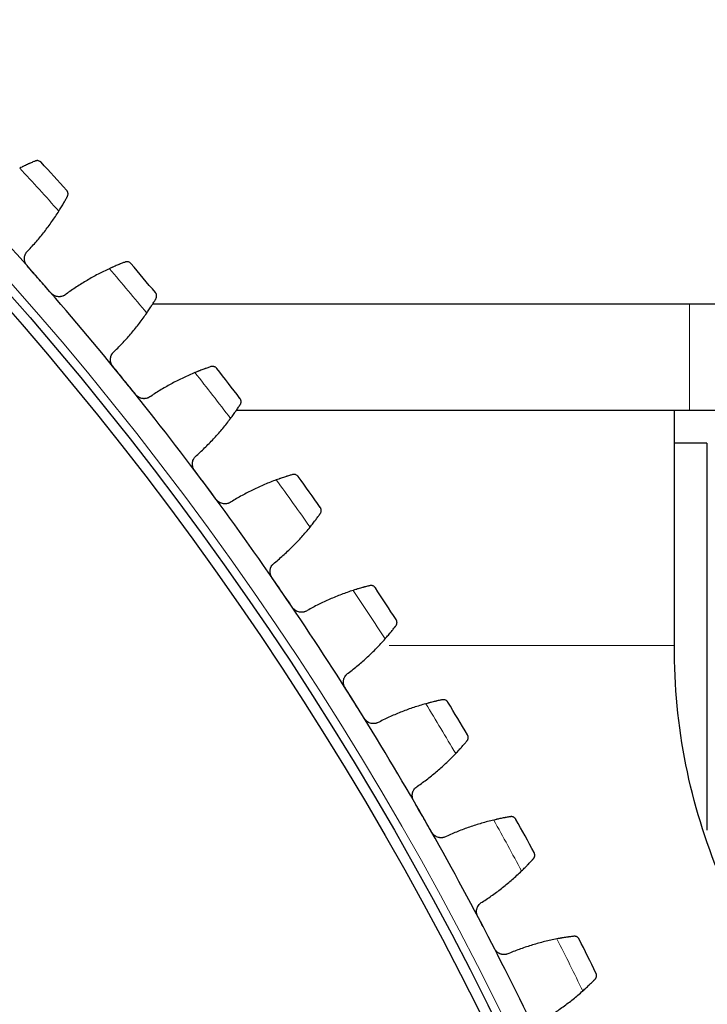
# Model space of a CAD drawing. Header units: inches. Extents: x 0 to 20790, y -12 to 14700.
# Tile 258 of 441: x 10501 to 10631, y 4892 to 5077. Entities that reach past the tile are written whole.
import ezdxf

# ---------------------------------------------------------------- set-up
doc = ezdxf.new("R2010")
doc.units = ezdxf.units.IN
doc.layers.add('1', color=7, linetype='Continuous', true_color=0xffffff)
doc.layers.add('254', color=7, linetype='Continuous', true_color=0xffffff)
doc.styles.add('latin_extended', font='simplex.shx')
doc.dimstyles.get("Standard").update_dxf_attribs({"dimtxt": 0.18, "dimasz": 0.18, "dimexe": 0.18, "dimexo": 0.0625, "dimgap": 0.09, "dimtad": 0, "dimtih": 1, "dimtoh": 1, "dimdec": 4, "dimzin": 0, "dimdsep": 46, "dimtxsty": 'Standard', "dimcen": 0.09, "dimadec": 0, "dimazin": 0, "dimtfac": 1, "dimtdec": 4, "dimtofl": 0, "dimtmove": 0, "dimatfit": 3, "dimfxl": 1, "dimtolj": 1, "dimtzin": 0, "dimarcsym": 0})

# ---------------------------------------------------------------- blocks, each defined once
blk = doc.blocks.new('_U11')
at = {"layer": '254', "color": 3, "linetype": 'Continuous', "lineweight": 13, "transparency": 16777216}
for p, q in [((10901.1, 7050.3), (12182.34, 7050.3)), ((12147.34, 6927.8), (12147.34, 4741.3)), ((10073.31, 4618.8), (12182.34, 4618.8))]:
    blk.add_line(p, q, dxfattribs=at)
at = {"layer": '254', "color": 3, "transparency": 16777216}
for points in [[(12167.76, 6927.8), (12126.92, 6927.8), (12147.34, 7050.3)], [(12126.92, 4741.3), (12167.76, 4741.3), (12147.34, 4618.8)]]:
    blk.add_solid(points, dxfattribs=at)
at = {"layer": 'Defpoints', "color": 0, "transparency": 16777216}
for p in [(10866.1, 7050.3), (10038.31, 4618.8), (12147.34, 4618.8)]:
    blk.add_point(p, dxfattribs=at)
at = {"layer": '254', "color": 2, "lineweight": 13, "transparency": 16777216, "insert": (11963.59, 5507.86), "char_height": 122.5, "attachment_point": 1, "rotation": 90, "style": 'latin_extended'}
blk.add_mtext('\\A1;2432', dxfattribs=at)

msp = doc.modelspace()

# ---------------------------------------------------------------- linework, layer by layer
at = {"layer": '1', "color": 2, "linetype": 'Continuous', "lineweight": 25}
for p, q in [((10627.31, 5023.796), (10526.365, 5023.796)), ((10637.31, 5023.796), (10627.31, 5023.796)), ((10627.31, 5003.796), (10542.078, 5003.796)), ((10637.31, 5003.796), (10542.079, 5003.796)), ((10624.46, 4959.627), (10624.46, 5003.796)), ((10630.56, 4997.646), (10624.46, 4997.646)), ((10630.56, 4997.646), (10630.56, 4924.94))]:
    msp.add_line(p, q, dxfattribs=at)
at = {"layer": '1', "color": 110, "linetype": 'Continuous', "lineweight": 13}
for p, q in [((10627.31, 5023.796), (10627.31, 5003.796)), ((10570.825, 4959.627), (10624.46, 4959.627))]:
    msp.add_line(p, q, dxfattribs=at)
msp.add_circle((10038.31, 4618.796), 616.6, dxfattribs=at)
at = {"layer": '1', "color": 2, "linetype": 'Continuous', "lineweight": 25}
for radius in [615, 613]:
    msp.add_circle((10038.31, 4618.796), radius, dxfattribs=at)
at = {"layer": '1', "color": 110, "linetype": 'Continuous', "lineweight": 13}
for start, end in [(41.926022, 42.914743), (39.633028, 40.621749), (37.340034, 38.328756), (35.047041, 36.035762), (32.754047, 33.742768), (30.461053, 31.449775), (28.16806, 29.156781), (25.875066, 26.863787)]:
    msp.add_arc((10038.31, 4618.796), 632.294, start, end, dxfattribs=at)
at = {"layer": '1', "color": 2, "linetype": 'Continuous', "lineweight": 25}
for radius, start, end in [(636, 42.099457, 42.741307), (621, 41.273885, 43.566879), (636, 39.806463, 40.448314), (621, 38.980892, 41.273885), (636, 37.51347, 38.15532), (621, 36.687898, 38.980892), (636, 35.220476, 35.862327), (621, 34.394904, 36.687898), (636, 32.927482, 33.569333), (621, 32.101911, 34.394904), (621, 29.808917, 32.101911), (636, 30.634489, 31.276339), (621, 27.515924, 29.808917), (636, 28.341495, 28.983346), (621, 25.22293, 27.515924), (636, 26.048501, 26.690352)]:
    msp.add_arc((10038.31, 4618.796), radius, start, end, dxfattribs=at)
for points, knots in [([(10504.278, 5050.684), (10504.197, 5050.649), (10504.109, 5050.612), (10503.922, 5050.531), (10503.723, 5050.444), (10503.503, 5050.346), (10503.359, 5050.281), (10503.329, 5050.268), (10503.27, 5050.241), (10503.24, 5050.227), (10503.15, 5050.186), (10503.088, 5050.158), (10502.902, 5050.072), (10502.774, 5050.012), (10502.512, 5049.889), (10502.378, 5049.824), (10502.171, 5049.725), (10502.102, 5049.691), (10501.996, 5049.639), (10501.961, 5049.622), (10501.89, 5049.586), (10501.854, 5049.569), (10501.674, 5049.48), (10501.529, 5049.406), (10501.382, 5049.331)], [0, 0, 0, 0, 0.125, 0.125, 0.25, 0.375, 0.375, 0.40625, 0.40625, 0.4375, 0.4375, 0.5, 0.5, 0.625, 0.625, 0.75, 0.75, 0.8125, 0.8125, 0.84375, 0.84375, 0.875, 0.875, 1, 1, 1, 1]), ([(10505.405, 5050.443), (10505.404, 5050.444), (10505.403, 5050.445), (10505.401, 5050.447), (10505.4, 5050.448), (10505.396, 5050.452), (10505.39, 5050.458), (10505.376, 5050.473), (10505.346, 5050.502), (10505.319, 5050.525), (10505.264, 5050.57), (10505.225, 5050.597), (10505.103, 5050.671), (10505.014, 5050.709), (10504.869, 5050.745), (10504.82, 5050.754), (10504.743, 5050.762), (10504.717, 5050.763), (10504.664, 5050.765), (10504.637, 5050.764), (10504.556, 5050.759), (10504.501, 5050.751), (10504.39, 5050.726), (10504.334, 5050.708), (10504.278, 5050.684)], [0, 0, 0, 0, 0.0039063, 0.0039063, 0.0078125, 0.0078125, 0.015625, 0.03125, 0.0625, 0.125, 0.125, 0.25, 0.25, 0.5, 0.5, 0.625, 0.625, 0.6875, 0.6875, 0.75, 0.75, 0.875, 0.875, 1, 1, 1, 1]), ([(10508.742, 5041.277), (10508.83, 5041.417), (10508.915, 5041.554), (10509.082, 5041.825), (10509.243, 5042.091), (10509.395, 5042.347), (10509.506, 5042.536), (10509.543, 5042.598), (10509.596, 5042.691), (10509.614, 5042.721), (10509.649, 5042.782), (10509.666, 5042.812), (10509.752, 5042.961), (10509.882, 5043.189), (10510, 5043.399), (10510.111, 5043.6), (10510.163, 5043.696), (10510.225, 5043.809), (10510.237, 5043.831), (10510.261, 5043.875), (10510.296, 5043.94), (10510.329, 5044.001), (10510.35, 5044.04)], [0, 0, 0, 0, 0.125, 0.125, 0.25, 0.375, 0.375, 0.4375, 0.4375, 0.46875, 0.46875, 0.5, 0.5, 0.625, 0.75, 0.75, 0.875, 0.875, 0.90625, 0.90625, 0.9375, 1, 1, 1, 1]), ([(10510.35, 5044.04), (10510.378, 5044.094), (10510.401, 5044.147), (10510.436, 5044.255), (10510.449, 5044.308), (10510.465, 5044.414), (10510.469, 5044.466), (10510.468, 5044.569), (10510.464, 5044.62), (10510.448, 5044.719), (10510.437, 5044.767), (10510.408, 5044.86), (10510.39, 5044.905), (10510.348, 5044.991), (10510.325, 5045.032), (10510.285, 5045.091), (10510.264, 5045.12), (10510.238, 5045.152), (10510.224, 5045.168), (10510.218, 5045.175), (10510.215, 5045.179), (10510.213, 5045.181), (10510.211, 5045.183)], [0, 0, 0, 0, 0.125, 0.125, 0.25, 0.25, 0.375, 0.375, 0.5, 0.5, 0.625, 0.625, 0.75, 0.75, 0.875, 0.875, 0.9375, 0.96875, 0.984375, 0.9921875, 0.9921875, 1, 1, 1, 1]), ([(10502.765, 5031.028), (10502.721, 5031.078), (10502.638, 5031.182), (10502.531, 5031.348), (10502.471, 5031.466), (10502.43, 5031.556), (10502.418, 5031.587), (10502.393, 5031.649), (10502.382, 5031.68), (10502.33, 5031.836), (10502.301, 5031.963), (10502.28, 5032.126), (10502.276, 5032.158), (10502.273, 5032.208), (10502.271, 5032.224), (10502.27, 5032.257), (10502.266, 5032.339), (10502.269, 5032.485), (10502.285, 5032.614), (10502.306, 5032.741), (10502.32, 5032.805), (10502.371, 5032.993), (10502.416, 5033.114), (10502.501, 5033.286), (10502.532, 5033.342), (10502.582, 5033.424), (10502.6, 5033.451), (10502.636, 5033.504), (10502.655, 5033.531), (10502.752, 5033.659), (10502.839, 5033.753), (10502.935, 5033.839)], [0, 0, 0, 0, 0.0625, 0.125, 0.1875, 0.1875, 0.21875, 0.21875, 0.25, 0.25, 0.375, 0.375, 0.40625, 0.40625, 0.421875, 0.421875, 0.4375, 0.5, 0.5625, 0.5625, 0.625, 0.625, 0.75, 0.75, 0.8125, 0.8125, 0.84375, 0.84375, 0.875, 0.875, 1, 1, 1, 1]), ([(10521.185, 5031.695), (10521.102, 5031.664), (10521.013, 5031.63), (10520.822, 5031.556), (10520.621, 5031.478), (10520.397, 5031.388), (10520.25, 5031.329), (10520.22, 5031.317), (10520.16, 5031.293), (10520.129, 5031.28), (10520.037, 5031.242), (10519.975, 5031.217), (10519.785, 5031.138), (10519.655, 5031.084), (10519.388, 5030.971), (10519.251, 5030.912), (10519.041, 5030.821), (10518.97, 5030.79), (10518.863, 5030.742), (10518.827, 5030.726), (10518.754, 5030.694), (10518.718, 5030.678), (10518.535, 5030.596), (10518.387, 5030.528), (10518.236, 5030.459)], [0, 0, 0, 0, 0.125, 0.125, 0.25, 0.375, 0.375, 0.40625, 0.40625, 0.4375, 0.4375, 0.5, 0.5, 0.625, 0.625, 0.75, 0.75, 0.8125, 0.8125, 0.84375, 0.84375, 0.875, 0.875, 1, 1, 1, 1]), ([(10522.301, 5031.409), (10522.3, 5031.41), (10522.299, 5031.411), (10522.297, 5031.413), (10522.296, 5031.415), (10522.293, 5031.418), (10522.287, 5031.425), (10522.273, 5031.44), (10522.244, 5031.47), (10522.219, 5031.495), (10522.165, 5031.542), (10522.128, 5031.57), (10522.008, 5031.649), (10521.921, 5031.69), (10521.778, 5031.733), (10521.729, 5031.744), (10521.652, 5031.754), (10521.626, 5031.757), (10521.573, 5031.76), (10521.546, 5031.761), (10521.465, 5031.759), (10521.41, 5031.753), (10521.298, 5031.732), (10521.242, 5031.717), (10521.185, 5031.695)], [0, 0, 0, 0, 0.0039063, 0.0039063, 0.0078125, 0.0078125, 0.015625, 0.03125, 0.0625, 0.125, 0.125, 0.25, 0.25, 0.5, 0.5, 0.625, 0.625, 0.6875, 0.6875, 0.75, 0.75, 0.875, 0.875, 1, 1, 1, 1]), ([(10510.108, 5025.667), (10510.01, 5025.582), (10509.906, 5025.509), (10509.74, 5025.414), (10509.683, 5025.385), (10509.595, 5025.345), (10509.566, 5025.333), (10509.506, 5025.309), (10509.475, 5025.298), (10509.322, 5025.246), (10509.198, 5025.217), (10509.006, 5025.191), (10508.942, 5025.185), (10508.844, 5025.181), (10508.811, 5025.181), (10508.746, 5025.182), (10508.714, 5025.183), (10508.551, 5025.193), (10508.423, 5025.213), (10508.265, 5025.254), (10508.234, 5025.263), (10508.171, 5025.283), (10508.139, 5025.294), (10508.046, 5025.328), (10507.986, 5025.354), (10507.809, 5025.44), (10507.697, 5025.509), (10507.564, 5025.61), (10507.538, 5025.631), (10507.487, 5025.674), (10507.462, 5025.696), (10507.389, 5025.764), (10507.343, 5025.812), (10507.299, 5025.862)], [0, 0, 0, 0, 0.125, 0.125, 0.1875, 0.1875, 0.21875, 0.21875, 0.25, 0.25, 0.375, 0.375, 0.4375, 0.4375, 0.46875, 0.46875, 0.5, 0.5, 0.625, 0.625, 0.65625, 0.65625, 0.6875, 0.6875, 0.75, 0.75, 0.875, 0.875, 0.90625, 0.90625, 0.9375, 0.9375, 1, 1, 1, 1]), ([(10526.986, 5024.813), (10527.016, 5024.866), (10527.041, 5024.919), (10527.081, 5025.024), (10527.095, 5025.077), (10527.116, 5025.182), (10527.122, 5025.234), (10527.125, 5025.337), (10527.123, 5025.388), (10527.111, 5025.488), (10527.102, 5025.536), (10527.076, 5025.63), (10527.06, 5025.676), (10527.022, 5025.763), (10527, 5025.806), (10526.963, 5025.866), (10526.943, 5025.896), (10526.918, 5025.929), (10526.905, 5025.945), (10526.9, 5025.952), (10526.896, 5025.957), (10526.894, 5025.959), (10526.892, 5025.961)], [0, 0, 0, 0, 0.125, 0.125, 0.25, 0.25, 0.375, 0.375, 0.5, 0.5, 0.625, 0.625, 0.75, 0.75, 0.875, 0.875, 0.9375, 0.96875, 0.984375, 0.9921875, 0.9921875, 1, 1, 1, 1]), ([(10525.268, 5022.117), (10525.362, 5022.253), (10525.453, 5022.387), (10525.63, 5022.651), (10525.802, 5022.91), (10525.964, 5023.16), (10526.083, 5023.344), (10526.121, 5023.405), (10526.179, 5023.495), (10526.198, 5023.525), (10526.235, 5023.584), (10526.254, 5023.614), (10526.345, 5023.759), (10526.484, 5023.982), (10526.61, 5024.187), (10526.729, 5024.383), (10526.785, 5024.477), (10526.852, 5024.587), (10526.865, 5024.609), (10526.89, 5024.652), (10526.928, 5024.715), (10526.963, 5024.775), (10526.986, 5024.813)], [0, 0, 0, 0, 0.125, 0.125, 0.25, 0.375, 0.375, 0.4375, 0.4375, 0.46875, 0.46875, 0.5, 0.5, 0.625, 0.75, 0.75, 0.875, 0.875, 0.90625, 0.90625, 0.9375, 1, 1, 1, 1]), ([(10518.886, 5012.115), (10518.844, 5012.167), (10518.766, 5012.274), (10518.666, 5012.444), (10518.61, 5012.564), (10518.573, 5012.657), (10518.561, 5012.688), (10518.54, 5012.75), (10518.53, 5012.782), (10518.484, 5012.94), (10518.46, 5013.068), (10518.445, 5013.232), (10518.443, 5013.264), (10518.441, 5013.314), (10518.441, 5013.33), (10518.441, 5013.363), (10518.441, 5013.445), (10518.449, 5013.591), (10518.47, 5013.719), (10518.496, 5013.845), (10518.512, 5013.908), (10518.571, 5014.095), (10518.621, 5014.213), (10518.712, 5014.382), (10518.746, 5014.437), (10518.799, 5014.517), (10518.818, 5014.543), (10518.857, 5014.595), (10518.877, 5014.62), (10518.979, 5014.744), (10519.069, 5014.835), (10519.169, 5014.917)], [0, 0, 0, 0, 0.0625, 0.125, 0.1875, 0.1875, 0.21875, 0.21875, 0.25, 0.25, 0.375, 0.375, 0.40625, 0.40625, 0.421875, 0.421875, 0.4375, 0.5, 0.5625, 0.5625, 0.625, 0.625, 0.75, 0.75, 0.8125, 0.8125, 0.84375, 0.84375, 0.875, 0.875, 1, 1, 1, 1]), ([(10537.318, 5012.045), (10537.234, 5012.017), (10537.143, 5011.986), (10536.95, 5011.921), (10536.746, 5011.85), (10536.518, 5011.77), (10536.369, 5011.716), (10536.339, 5011.706), (10536.278, 5011.684), (10536.247, 5011.672), (10536.153, 5011.638), (10536.09, 5011.615), (10535.897, 5011.545), (10535.765, 5011.495), (10535.494, 5011.393), (10535.355, 5011.34), (10535.141, 5011.257), (10535.069, 5011.229), (10534.96, 5011.186), (10534.923, 5011.171), (10534.85, 5011.142), (10534.812, 5011.127), (10534.626, 5011.052), (10534.475, 5010.991), (10534.323, 5010.928)], [0, 0, 0, 0, 0.125, 0.125, 0.25, 0.375, 0.375, 0.40625, 0.40625, 0.4375, 0.4375, 0.5, 0.5, 0.625, 0.625, 0.75, 0.75, 0.8125, 0.8125, 0.84375, 0.84375, 0.875, 0.875, 1, 1, 1, 1]), ([(10538.421, 5011.714), (10538.421, 5011.716), (10538.42, 5011.717), (10538.418, 5011.719), (10538.417, 5011.72), (10538.414, 5011.724), (10538.409, 5011.731), (10538.395, 5011.747), (10538.368, 5011.778), (10538.343, 5011.803), (10538.292, 5011.852), (10538.255, 5011.883), (10538.139, 5011.966), (10538.053, 5012.01), (10537.912, 5012.059), (10537.863, 5012.072), (10537.787, 5012.085), (10537.761, 5012.089), (10537.709, 5012.094), (10537.682, 5012.096), (10537.601, 5012.097), (10537.545, 5012.094), (10537.433, 5012.078), (10537.376, 5012.064), (10537.318, 5012.045)], [0, 0, 0, 0, 0.0039062, 0.0039062, 0.0078125, 0.0078125, 0.015625, 0.03125, 0.0625, 0.125, 0.125, 0.25, 0.25, 0.5, 0.5, 0.625, 0.625, 0.6875, 0.6875, 0.75, 0.75, 0.875, 0.875, 1, 1, 1, 1]), ([(10526.009, 5006.464), (10525.908, 5006.384), (10525.801, 5006.315), (10525.631, 5006.226), (10525.573, 5006.2), (10525.484, 5006.164), (10525.454, 5006.152), (10525.393, 5006.131), (10525.362, 5006.121), (10525.207, 5006.075), (10525.081, 5006.051), (10524.889, 5006.033), (10524.824, 5006.03), (10524.727, 5006.03), (10524.694, 5006.031), (10524.629, 5006.034), (10524.596, 5006.037), (10524.435, 5006.053), (10524.307, 5006.079), (10524.151, 5006.126), (10524.12, 5006.136), (10524.058, 5006.159), (10524.027, 5006.171), (10523.935, 5006.209), (10523.876, 5006.237), (10523.703, 5006.33), (10523.593, 5006.403), (10523.465, 5006.509), (10523.44, 5006.531), (10523.391, 5006.576), (10523.367, 5006.599), (10523.296, 5006.67), (10523.252, 5006.72), (10523.21, 5006.772)], [0, 0, 0, 0, 0.125, 0.125, 0.1875, 0.1875, 0.21875, 0.21875, 0.25, 0.25, 0.375, 0.375, 0.4375, 0.4375, 0.46875, 0.46875, 0.5, 0.5, 0.625, 0.625, 0.65625, 0.65625, 0.6875, 0.6875, 0.75, 0.75, 0.875, 0.875, 0.90625, 0.90625, 0.9375, 0.9375, 1, 1, 1, 1]), ([(10541.015, 5002.311), (10541.114, 5002.443), (10541.21, 5002.574), (10541.398, 5002.83), (10541.58, 5003.082), (10541.752, 5003.326), (10541.878, 5003.505), (10541.919, 5003.564), (10541.98, 5003.652), (10542, 5003.681), (10542.04, 5003.739), (10542.06, 5003.767), (10542.157, 5003.908), (10542.305, 5004.126), (10542.439, 5004.326), (10542.565, 5004.517), (10542.625, 5004.608), (10542.696, 5004.716), (10542.71, 5004.738), (10542.737, 5004.779), (10542.777, 5004.841), (10542.815, 5004.899), (10542.839, 5004.937)], [0, 0, 0, 0, 0.125, 0.125, 0.25, 0.375, 0.375, 0.4375, 0.4375, 0.46875, 0.46875, 0.5, 0.5, 0.625, 0.75, 0.75, 0.875, 0.875, 0.90625, 0.90625, 0.9375, 1, 1, 1, 1]), ([(10542.839, 5004.937), (10542.872, 5004.988), (10542.899, 5005.039), (10542.942, 5005.144), (10542.959, 5005.196), (10542.984, 5005.3), (10542.992, 5005.352), (10542.999, 5005.454), (10542.999, 5005.505), (10542.992, 5005.605), (10542.984, 5005.654), (10542.962, 5005.749), (10542.948, 5005.795), (10542.914, 5005.884), (10542.893, 5005.927), (10542.858, 5005.989), (10542.84, 5006.02), (10542.816, 5006.054), (10542.804, 5006.071), (10542.799, 5006.078), (10542.795, 5006.083), (10542.793, 5006.085), (10542.792, 5006.087)], [0, 0, 0, 0, 0.125, 0.125, 0.25, 0.25, 0.375, 0.375, 0.5, 0.5, 0.625, 0.625, 0.75, 0.75, 0.875, 0.875, 0.9375, 0.96875, 0.984375, 0.9921875, 0.9921875, 1, 1, 1, 1]), ([(10534.238, 4992.572), (10534.198, 4992.626), (10534.124, 4992.736), (10534.031, 4992.91), (10533.98, 4993.032), (10533.947, 4993.126), (10533.936, 4993.158), (10533.917, 4993.221), (10533.908, 4993.253), (10533.869, 4993.413), (10533.85, 4993.542), (10533.842, 4993.706), (10533.841, 4993.739), (10533.841, 4993.788), (10533.842, 4993.804), (10533.843, 4993.837), (10533.846, 4993.919), (10533.861, 4994.065), (10533.886, 4994.192), (10533.917, 4994.317), (10533.936, 4994.379), (10534.002, 4994.563), (10534.057, 4994.679), (10534.155, 4994.844), (10534.19, 4994.898), (10534.247, 4994.976), (10534.267, 4995.001), (10534.308, 4995.051), (10534.329, 4995.076), (10534.436, 4995.196), (10534.53, 4995.283), (10534.633, 4995.361)], [0, 0, 0, 0, 0.0625, 0.125, 0.1875, 0.1875, 0.21875, 0.21875, 0.25, 0.25, 0.375, 0.375, 0.40625, 0.40625, 0.421875, 0.421875, 0.4375, 0.5, 0.5625, 0.5625, 0.625, 0.625, 0.75, 0.75, 0.8125, 0.8125, 0.84375, 0.84375, 0.875, 0.875, 1, 1, 1, 1]), ([(10552.652, 4991.765), (10552.567, 4991.74), (10552.475, 4991.713), (10552.28, 4991.655), (10552.073, 4991.593), (10551.842, 4991.522), (10551.691, 4991.475), (10551.66, 4991.465), (10551.598, 4991.446), (10551.567, 4991.436), (10551.472, 4991.405), (10551.408, 4991.385), (10551.212, 4991.322), (10551.078, 4991.278), (10550.803, 4991.187), (10550.662, 4991.139), (10550.446, 4991.065), (10550.373, 4991.039), (10550.262, 4991.001), (10550.224, 4990.988), (10550.15, 4990.961), (10550.112, 4990.948), (10549.923, 4990.881), (10549.77, 4990.826), (10549.615, 4990.769)], [0, 0, 0, 0, 0.125, 0.125, 0.25, 0.375, 0.375, 0.40625, 0.40625, 0.4375, 0.4375, 0.5, 0.5, 0.625, 0.625, 0.75, 0.75, 0.8125, 0.8125, 0.84375, 0.84375, 0.875, 0.875, 1, 1, 1, 1]), ([(10553.741, 4991.39), (10553.741, 4991.392), (10553.74, 4991.393), (10553.738, 4991.395), (10553.737, 4991.396), (10553.735, 4991.4), (10553.729, 4991.407), (10553.717, 4991.424), (10553.691, 4991.456), (10553.667, 4991.482), (10553.617, 4991.533), (10553.582, 4991.565), (10553.469, 4991.653), (10553.385, 4991.701), (10553.246, 4991.755), (10553.198, 4991.77), (10553.123, 4991.786), (10553.097, 4991.791), (10553.045, 4991.799), (10553.018, 4991.801), (10552.937, 4991.806), (10552.881, 4991.805), (10552.768, 4991.793), (10552.711, 4991.782), (10552.652, 4991.765)], [0, 0, 0, 0, 0.0039062, 0.0039062, 0.0078125, 0.0078125, 0.015625, 0.03125, 0.0625, 0.125, 0.125, 0.25, 0.25, 0.5, 0.5, 0.625, 0.625, 0.6875, 0.6875, 0.75, 0.75, 0.875, 0.875, 1, 1, 1, 1]), ([(10541.129, 4986.641), (10541.025, 4986.565), (10540.915, 4986.5), (10540.742, 4986.419), (10540.683, 4986.394), (10540.592, 4986.362), (10540.562, 4986.352), (10540.5, 4986.333), (10540.469, 4986.324), (10540.312, 4986.285), (10540.185, 4986.265), (10539.993, 4986.255), (10539.928, 4986.255), (10539.83, 4986.259), (10539.798, 4986.261), (10539.733, 4986.267), (10539.7, 4986.271), (10539.539, 4986.293), (10539.413, 4986.324), (10539.259, 4986.378), (10539.228, 4986.389), (10539.167, 4986.414), (10539.137, 4986.427), (10539.047, 4986.469), (10538.988, 4986.5), (10538.819, 4986.599), (10538.713, 4986.677), (10538.589, 4986.788), (10538.565, 4986.811), (10538.517, 4986.858), (10538.494, 4986.882), (10538.427, 4986.956), (10538.384, 4987.007), (10538.344, 4987.061)], [0, 0, 0, 0, 0.125, 0.125, 0.1875, 0.1875, 0.21875, 0.21875, 0.25, 0.25, 0.375, 0.375, 0.4375, 0.4375, 0.46875, 0.46875, 0.5, 0.5, 0.625, 0.625, 0.65625, 0.65625, 0.6875, 0.6875, 0.75, 0.75, 0.875, 0.875, 0.90625, 0.90625, 0.9375, 0.9375, 1, 1, 1, 1]), ([(10557.884, 4984.441), (10557.919, 4984.491), (10557.948, 4984.542), (10557.996, 4984.644), (10558.015, 4984.696), (10558.044, 4984.799), (10558.053, 4984.85), (10558.065, 4984.952), (10558.067, 4985.003), (10558.064, 4985.103), (10558.058, 4985.153), (10558.04, 4985.248), (10558.028, 4985.295), (10557.997, 4985.385), (10557.978, 4985.429), (10557.946, 4985.493), (10557.928, 4985.524), (10557.906, 4985.559), (10557.895, 4985.576), (10557.89, 4985.583), (10557.886, 4985.588), (10557.885, 4985.591), (10557.883, 4985.593)], [0, 0, 0, 0, 0.125, 0.125, 0.25, 0.25, 0.375, 0.375, 0.5, 0.5, 0.625, 0.625, 0.75, 0.75, 0.875, 0.875, 0.9375, 0.96875, 0.984375, 0.9921875, 0.9921875, 1, 1, 1, 1]), ([(10555.957, 4981.891), (10556.061, 4982.019), (10556.162, 4982.145), (10556.36, 4982.394), (10556.552, 4982.639), (10556.734, 4982.875), (10556.867, 4983.049), (10556.91, 4983.107), (10556.975, 4983.192), (10556.996, 4983.22), (10557.038, 4983.276), (10557.059, 4983.304), (10557.161, 4983.441), (10557.318, 4983.653), (10557.46, 4983.847), (10557.594, 4984.033), (10557.658, 4984.122), (10557.733, 4984.227), (10557.747, 4984.248), (10557.776, 4984.288), (10557.819, 4984.348), (10557.859, 4984.405), (10557.884, 4984.441)], [0, 0, 0, 0, 0.125, 0.125, 0.25, 0.375, 0.375, 0.4375, 0.4375, 0.46875, 0.46875, 0.5, 0.5, 0.625, 0.75, 0.75, 0.875, 0.875, 0.90625, 0.90625, 0.9375, 1, 1, 1, 1]), ([(10548.795, 4972.431), (10548.757, 4972.486), (10548.688, 4972.6), (10548.602, 4972.777), (10548.556, 4972.901), (10548.527, 4972.996), (10548.518, 4973.028), (10548.501, 4973.092), (10548.493, 4973.125), (10548.46, 4973.286), (10548.447, 4973.416), (10548.445, 4973.58), (10548.446, 4973.612), (10548.448, 4973.662), (10548.449, 4973.678), (10548.451, 4973.711), (10548.458, 4973.793), (10548.478, 4973.938), (10548.509, 4974.063), (10548.545, 4974.187), (10548.566, 4974.249), (10548.639, 4974.43), (10548.699, 4974.544), (10548.804, 4974.705), (10548.841, 4974.757), (10548.901, 4974.832), (10548.922, 4974.857), (10548.964, 4974.905), (10548.986, 4974.929), (10549.098, 4975.045), (10549.196, 4975.128), (10549.301, 4975.202)], [0, 0, 0, 0, 0.0625, 0.125, 0.1875, 0.1875, 0.21875, 0.21875, 0.25, 0.25, 0.375, 0.375, 0.40625, 0.40625, 0.421875, 0.421875, 0.4375, 0.5, 0.5625, 0.5625, 0.625, 0.625, 0.75, 0.75, 0.8125, 0.8125, 0.84375, 0.84375, 0.875, 0.875, 1, 1, 1, 1]), ([(10567.163, 4970.888), (10567.077, 4970.866), (10566.984, 4970.843), (10566.786, 4970.793), (10566.577, 4970.739), (10566.344, 4970.677), (10566.191, 4970.636), (10566.16, 4970.628), (10566.097, 4970.611), (10566.065, 4970.602), (10565.969, 4970.576), (10565.904, 4970.558), (10565.706, 4970.503), (10565.571, 4970.464), (10565.292, 4970.384), (10565.149, 4970.342), (10564.93, 4970.276), (10564.856, 4970.254), (10564.743, 4970.22), (10564.706, 4970.208), (10564.63, 4970.185), (10564.592, 4970.173), (10564.4, 4970.114), (10564.245, 4970.065), (10564.088, 4970.014)], [0, 0, 0, 0, 0.125, 0.125, 0.25, 0.375, 0.375, 0.40625, 0.40625, 0.4375, 0.4375, 0.5, 0.5, 0.625, 0.625, 0.75, 0.75, 0.8125, 0.8125, 0.84375, 0.84375, 0.875, 0.875, 1, 1, 1, 1]), ([(10568.236, 4970.47), (10568.235, 4970.471), (10568.235, 4970.472), (10568.233, 4970.475), (10568.232, 4970.476), (10568.23, 4970.48), (10568.225, 4970.487), (10568.213, 4970.504), (10568.188, 4970.537), (10568.165, 4970.565), (10568.118, 4970.618), (10568.084, 4970.651), (10567.975, 4970.743), (10567.893, 4970.795), (10567.756, 4970.854), (10567.708, 4970.871), (10567.634, 4970.89), (10567.608, 4970.896), (10567.556, 4970.906), (10567.53, 4970.909), (10567.449, 4970.917), (10567.393, 4970.919), (10567.28, 4970.911), (10567.222, 4970.902), (10567.163, 4970.888)], [0, 0, 0, 0, 0.0039062, 0.0039062, 0.0078125, 0.0078125, 0.015625, 0.03125, 0.0625, 0.125, 0.125, 0.25, 0.25, 0.5, 0.5, 0.625, 0.625, 0.6875, 0.6875, 0.75, 0.75, 0.875, 0.875, 1, 1, 1, 1]), ([(10555.444, 4966.229), (10555.337, 4966.157), (10555.224, 4966.097), (10555.048, 4966.022), (10554.988, 4966), (10554.896, 4965.971), (10554.865, 4965.962), (10554.803, 4965.946), (10554.771, 4965.939), (10554.613, 4965.906), (10554.486, 4965.891), (10554.293, 4965.889), (10554.228, 4965.891), (10554.131, 4965.899), (10554.098, 4965.902), (10554.033, 4965.911), (10554.001, 4965.916), (10553.841, 4965.945), (10553.717, 4965.981), (10553.565, 4966.041), (10553.534, 4966.053), (10553.474, 4966.081), (10553.444, 4966.095), (10553.356, 4966.14), (10553.299, 4966.173), (10553.134, 4966.28), (10553.031, 4966.361), (10552.911, 4966.477), (10552.888, 4966.501), (10552.843, 4966.55), (10552.821, 4966.575), (10552.756, 4966.651), (10552.716, 4966.704), (10552.678, 4966.76)], [0, 0, 0, 0, 0.125, 0.125, 0.1875, 0.1875, 0.21875, 0.21875, 0.25, 0.25, 0.375, 0.375, 0.4375, 0.4375, 0.46875, 0.46875, 0.5, 0.5, 0.625, 0.625, 0.65625, 0.65625, 0.6875, 0.6875, 0.75, 0.75, 0.875, 0.875, 0.90625, 0.90625, 0.9375, 0.9375, 1, 1, 1, 1]), ([(10572.097, 4963.361), (10572.134, 4963.409), (10572.165, 4963.458), (10572.217, 4963.559), (10572.238, 4963.609), (10572.271, 4963.711), (10572.283, 4963.762), (10572.299, 4963.864), (10572.303, 4963.915), (10572.303, 4964.015), (10572.3, 4964.064), (10572.285, 4964.161), (10572.275, 4964.208), (10572.248, 4964.299), (10572.231, 4964.344), (10572.201, 4964.409), (10572.185, 4964.44), (10572.164, 4964.476), (10572.153, 4964.494), (10572.149, 4964.502), (10572.146, 4964.507), (10572.144, 4964.509), (10572.142, 4964.512)], [0, 0, 0, 0, 0.125, 0.125, 0.25, 0.25, 0.375, 0.375, 0.5, 0.5, 0.625, 0.625, 0.75, 0.75, 0.875, 0.875, 0.9375, 0.96875, 0.984375, 0.9921875, 0.9921875, 1, 1, 1, 1]), ([(10570.07, 4960.889), (10570.179, 4961.013), (10570.285, 4961.135), (10570.492, 4961.376), (10570.694, 4961.613), (10570.886, 4961.842), (10571.025, 4962.01), (10571.071, 4962.066), (10571.139, 4962.149), (10571.161, 4962.176), (10571.205, 4962.23), (10571.227, 4962.257), (10571.335, 4962.39), (10571.5, 4962.595), (10571.65, 4962.784), (10571.791, 4962.965), (10571.858, 4963.051), (10571.937, 4963.152), (10571.953, 4963.173), (10571.983, 4963.212), (10572.028, 4963.27), (10572.07, 4963.325), (10572.097, 4963.361)], [0, 0, 0, 0, 0.125, 0.125, 0.25, 0.375, 0.375, 0.4375, 0.4375, 0.46875, 0.46875, 0.5, 0.5, 0.625, 0.75, 0.75, 0.875, 0.875, 0.90625, 0.90625, 0.9375, 1, 1, 1, 1]), ([(10657.806, 4879.123), (10652.399, 4884.482), (10642.929, 4895.918), (10632.471, 4915.787), (10625.819, 4937.231), (10624.427, 4952.015), (10624.46, 4959.627)], [0, 0, 0, 0, 0.2518645, 0.4999782, 0.748149, 1, 1, 1, 1]), ([(10562.535, 4951.724), (10562.5, 4951.78), (10562.435, 4951.896), (10562.356, 4952.077), (10562.315, 4952.203), (10562.29, 4952.299), (10562.282, 4952.331), (10562.268, 4952.396), (10562.261, 4952.429), (10562.235, 4952.591), (10562.226, 4952.721), (10562.232, 4952.885), (10562.233, 4952.918), (10562.238, 4952.967), (10562.239, 4952.984), (10562.243, 4953.016), (10562.252, 4953.098), (10562.279, 4953.242), (10562.314, 4953.366), (10562.356, 4953.489), (10562.379, 4953.549), (10562.46, 4953.727), (10562.524, 4953.839), (10562.635, 4953.995), (10562.674, 4954.046), (10562.737, 4954.119), (10562.759, 4954.142), (10562.803, 4954.189), (10562.826, 4954.212), (10562.942, 4954.323), (10563.043, 4954.402), (10563.152, 4954.472)], [0, 0, 0, 0, 0.0625, 0.125, 0.1875, 0.1875, 0.21875, 0.21875, 0.25, 0.25, 0.375, 0.375, 0.40625, 0.40625, 0.421875, 0.421875, 0.4375, 0.5, 0.5625, 0.5625, 0.625, 0.625, 0.75, 0.75, 0.8125, 0.8125, 0.84375, 0.84375, 0.875, 0.875, 1, 1, 1, 1]), ([(10580.826, 4949.447), (10580.739, 4949.429), (10580.646, 4949.409), (10580.446, 4949.367), (10580.235, 4949.322), (10579.999, 4949.269), (10579.845, 4949.234), (10579.814, 4949.227), (10579.75, 4949.212), (10579.718, 4949.205), (10579.621, 4949.183), (10579.555, 4949.167), (10579.356, 4949.12), (10579.219, 4949.087), (10578.937, 4949.018), (10578.793, 4948.982), (10578.571, 4948.925), (10578.496, 4948.905), (10578.382, 4948.876), (10578.344, 4948.866), (10578.267, 4948.845), (10578.229, 4948.835), (10578.035, 4948.784), (10577.878, 4948.741), (10577.719, 4948.697)], [0, 0, 0, 0, 0.125, 0.125, 0.25, 0.375, 0.375, 0.40625, 0.40625, 0.4375, 0.4375, 0.5, 0.5, 0.625, 0.625, 0.75, 0.75, 0.8125, 0.8125, 0.84375, 0.84375, 0.875, 0.875, 1, 1, 1, 1]), ([(10581.882, 4948.986), (10581.881, 4948.987), (10581.881, 4948.989), (10581.879, 4948.991), (10581.878, 4948.992), (10581.876, 4948.996), (10581.871, 4949.004), (10581.86, 4949.021), (10581.837, 4949.056), (10581.786, 4949.121), (10581.737, 4949.173), (10581.632, 4949.269), (10581.552, 4949.324), (10581.418, 4949.389), (10581.371, 4949.408), (10581.297, 4949.43), (10581.272, 4949.437), (10581.22, 4949.449), (10581.194, 4949.454), (10581.113, 4949.465), (10581.058, 4949.468), (10580.944, 4949.465), (10580.886, 4949.459), (10580.826, 4949.447)], [0, 0, 0, 0, 0.0039063, 0.0039063, 0.0078125, 0.0078125, 0.015625, 0.03125, 0.0625, 0.125, 0.25, 0.25, 0.5, 0.5, 0.625, 0.625, 0.6875, 0.6875, 0.75, 0.75, 0.875, 0.875, 1, 1, 1, 1]), ([(10568.93, 4945.261), (10568.82, 4945.193), (10568.706, 4945.137), (10568.527, 4945.07), (10568.466, 4945.05), (10568.373, 4945.025), (10568.342, 4945.017), (10568.278, 4945.003), (10568.247, 4944.997), (10568.088, 4944.971), (10567.96, 4944.961), (10567.767, 4944.966), (10567.702, 4944.971), (10567.605, 4944.983), (10567.573, 4944.988), (10567.508, 4944.999), (10567.476, 4945.005), (10567.318, 4945.041), (10567.195, 4945.081), (10567.045, 4945.147), (10567.015, 4945.161), (10566.956, 4945.191), (10566.927, 4945.207), (10566.841, 4945.255), (10566.785, 4945.29), (10566.624, 4945.404), (10566.525, 4945.489), (10566.41, 4945.61), (10566.388, 4945.635), (10566.344, 4945.685), (10566.323, 4945.711), (10566.262, 4945.79), (10566.224, 4945.845), (10566.188, 4945.901)], [0, 0, 0, 0, 0.125, 0.125, 0.1875, 0.1875, 0.21875, 0.21875, 0.25, 0.25, 0.375, 0.375, 0.4375, 0.4375, 0.46875, 0.46875, 0.5, 0.5, 0.625, 0.625, 0.65625, 0.65625, 0.6875, 0.6875, 0.75, 0.75, 0.875, 0.875, 0.90625, 0.90625, 0.9375, 0.9375, 1, 1, 1, 1]), ([(10585.456, 4941.728), (10585.495, 4941.775), (10585.528, 4941.823), (10585.583, 4941.921), (10585.606, 4941.971), (10585.643, 4942.071), (10585.657, 4942.122), (10585.677, 4942.223), (10585.683, 4942.273), (10585.688, 4942.374), (10585.686, 4942.423), (10585.676, 4942.52), (10585.667, 4942.568), (10585.644, 4942.66), (10585.629, 4942.705), (10585.601, 4942.771), (10585.587, 4942.803), (10585.567, 4942.84), (10585.557, 4942.858), (10585.553, 4942.866), (10585.55, 4942.871), (10585.548, 4942.874), (10585.547, 4942.876)], [0, 0, 0, 0, 0.125, 0.125, 0.25, 0.25, 0.375, 0.375, 0.5, 0.5, 0.625, 0.625, 0.75, 0.75, 0.875, 0.875, 0.9375, 0.96875, 0.984375, 0.9921875, 0.9921875, 1, 1, 1, 1]), ([(10583.331, 4939.34), (10583.445, 4939.459), (10583.556, 4939.577), (10583.773, 4939.809), (10583.984, 4940.038), (10584.184, 4940.259), (10584.33, 4940.422), (10584.378, 4940.476), (10584.449, 4940.556), (10584.473, 4940.582), (10584.519, 4940.634), (10584.542, 4940.66), (10584.656, 4940.789), (10584.829, 4940.987), (10584.985, 4941.17), (10585.134, 4941.345), (10585.205, 4941.428), (10585.288, 4941.526), (10585.304, 4941.546), (10585.336, 4941.584), (10585.383, 4941.641), (10585.428, 4941.694), (10585.456, 4941.728)], [0, 0, 0, 0, 0.125, 0.125, 0.25, 0.375, 0.375, 0.4375, 0.4375, 0.46875, 0.46875, 0.5, 0.5, 0.625, 0.75, 0.75, 0.875, 0.875, 0.90625, 0.90625, 0.9375, 1, 1, 1, 1]), ([(10575.436, 4930.483), (10575.403, 4930.541), (10575.342, 4930.66), (10575.271, 4930.844), (10575.235, 4930.971), (10575.213, 4931.068), (10575.207, 4931.1), (10575.195, 4931.166), (10575.19, 4931.198), (10575.17, 4931.362), (10575.167, 4931.492), (10575.179, 4931.656), (10575.182, 4931.688), (10575.188, 4931.737), (10575.19, 4931.754), (10575.195, 4931.786), (10575.208, 4931.867), (10575.24, 4932.01), (10575.28, 4932.133), (10575.327, 4932.254), (10575.353, 4932.313), (10575.44, 4932.488), (10575.509, 4932.597), (10575.626, 4932.749), (10575.667, 4932.798), (10575.733, 4932.868), (10575.756, 4932.891), (10575.802, 4932.936), (10575.826, 4932.958), (10575.947, 4933.064), (10576.05, 4933.139), (10576.162, 4933.204)], [0, 0, 0, 0, 0.0625, 0.125, 0.1875, 0.1875, 0.21875, 0.21875, 0.25, 0.25, 0.375, 0.375, 0.40625, 0.40625, 0.421875, 0.421875, 0.4375, 0.5, 0.5625, 0.5625, 0.625, 0.625, 0.75, 0.75, 0.8125, 0.8125, 0.84375, 0.84375, 0.875, 0.875, 1, 1, 1, 1]), ([(10593.621, 4927.476), (10593.533, 4927.462), (10593.439, 4927.446), (10593.238, 4927.412), (10593.025, 4927.375), (10592.788, 4927.332), (10592.632, 4927.303), (10592.6, 4927.297), (10592.537, 4927.285), (10592.504, 4927.279), (10592.406, 4927.26), (10592.34, 4927.248), (10592.138, 4927.208), (10592, 4927.181), (10591.716, 4927.123), (10591.571, 4927.093), (10591.347, 4927.045), (10591.271, 4927.029), (10591.156, 4927.003), (10591.118, 4926.995), (10591.04, 4926.978), (10591.001, 4926.969), (10590.805, 4926.925), (10590.647, 4926.889), (10590.486, 4926.851)], [0, 0, 0, 0, 0.125, 0.125, 0.25, 0.375, 0.375, 0.40625, 0.40625, 0.4375, 0.4375, 0.5, 0.5, 0.625, 0.625, 0.75, 0.75, 0.8125, 0.8125, 0.84375, 0.84375, 0.875, 0.875, 1, 1, 1, 1]), ([(10594.658, 4926.974), (10594.657, 4926.975), (10594.656, 4926.976), (10594.655, 4926.979), (10594.654, 4926.98), (10594.652, 4926.984), (10594.647, 4926.992), (10594.637, 4927.01), (10594.615, 4927.045), (10594.567, 4927.113), (10594.52, 4927.166), (10594.419, 4927.267), (10594.341, 4927.325), (10594.21, 4927.395), (10594.164, 4927.415), (10594.091, 4927.441), (10594.066, 4927.449), (10594.015, 4927.462), (10593.988, 4927.468), (10593.909, 4927.483), (10593.853, 4927.488), (10593.74, 4927.49), (10593.681, 4927.486), (10593.621, 4927.476)], [0, 0, 0, 0, 0.0039063, 0.0039063, 0.0078125, 0.0078125, 0.015625, 0.03125, 0.0625, 0.125, 0.25, 0.25, 0.5, 0.5, 0.625, 0.625, 0.6875, 0.6875, 0.75, 0.75, 0.875, 0.875, 1, 1, 1, 1]), ([(10581.567, 4923.769), (10581.455, 4923.706), (10581.338, 4923.655), (10581.156, 4923.595), (10581.095, 4923.578), (10581.001, 4923.556), (10580.969, 4923.55), (10580.905, 4923.538), (10580.873, 4923.534), (10580.714, 4923.513), (10580.585, 4923.509), (10580.393, 4923.522), (10580.328, 4923.529), (10580.232, 4923.545), (10580.2, 4923.551), (10580.136, 4923.565), (10580.104, 4923.572), (10579.947, 4923.614), (10579.826, 4923.66), (10579.679, 4923.732), (10579.65, 4923.747), (10579.592, 4923.779), (10579.563, 4923.795), (10579.479, 4923.848), (10579.425, 4923.885), (10579.269, 4924.005), (10579.173, 4924.094), (10579.063, 4924.219), (10579.041, 4924.245), (10579, 4924.297), (10578.98, 4924.324), (10578.922, 4924.405), (10578.886, 4924.461), (10578.853, 4924.519)], [0, 0, 0, 0, 0.125, 0.125, 0.1875, 0.1875, 0.21875, 0.21875, 0.25, 0.25, 0.375, 0.375, 0.4375, 0.4375, 0.46875, 0.46875, 0.5, 0.5, 0.625, 0.625, 0.65625, 0.65625, 0.6875, 0.6875, 0.75, 0.75, 0.875, 0.875, 0.90625, 0.90625, 0.9375, 0.9375, 1, 1, 1, 1]), ([(10597.938, 4919.578), (10597.979, 4919.624), (10598.014, 4919.67), (10598.073, 4919.766), (10598.098, 4919.815), (10598.139, 4919.914), (10598.155, 4919.964), (10598.179, 4920.064), (10598.187, 4920.114), (10598.196, 4920.214), (10598.196, 4920.264), (10598.19, 4920.361), (10598.183, 4920.409), (10598.163, 4920.502), (10598.15, 4920.548), (10598.125, 4920.615), (10598.112, 4920.648), (10598.094, 4920.685), (10598.085, 4920.704), (10598.081, 4920.712), (10598.078, 4920.717), (10598.076, 4920.719), (10598.075, 4920.722)], [0, 0, 0, 0, 0.125, 0.125, 0.25, 0.25, 0.375, 0.375, 0.5, 0.5, 0.625, 0.625, 0.75, 0.75, 0.875, 0.875, 0.9375, 0.96875, 0.984375, 0.9921875, 0.9921875, 1, 1, 1, 1]), ([(10595.719, 4917.277), (10595.838, 4917.392), (10595.954, 4917.505), (10596.18, 4917.728), (10596.4, 4917.948), (10596.609, 4918.161), (10596.761, 4918.318), (10596.811, 4918.37), (10596.886, 4918.447), (10596.91, 4918.473), (10596.959, 4918.523), (10596.983, 4918.548), (10597.101, 4918.672), (10597.282, 4918.863), (10597.446, 4919.04), (10597.601, 4919.208), (10597.675, 4919.288), (10597.762, 4919.384), (10597.779, 4919.402), (10597.813, 4919.439), (10597.862, 4919.494), (10597.908, 4919.545), (10597.938, 4919.578)], [0, 0, 0, 0, 0.125, 0.125, 0.25, 0.375, 0.375, 0.4375, 0.4375, 0.46875, 0.46875, 0.5, 0.5, 0.625, 0.75, 0.75, 0.875, 0.875, 0.90625, 0.90625, 0.9375, 1, 1, 1, 1]), ([(10587.476, 4908.743), (10587.445, 4908.803), (10587.39, 4908.923), (10587.326, 4909.11), (10587.295, 4909.238), (10587.277, 4909.336), (10587.272, 4909.369), (10587.263, 4909.435), (10587.26, 4909.468), (10587.246, 4909.632), (10587.248, 4909.763), (10587.266, 4909.925), (10587.271, 4909.958), (10587.279, 4910.007), (10587.282, 4910.023), (10587.288, 4910.055), (10587.304, 4910.136), (10587.342, 4910.277), (10587.387, 4910.398), (10587.438, 4910.517), (10587.467, 4910.575), (10587.561, 4910.746), (10587.634, 4910.852), (10587.757, 4911), (10587.8, 4911.047), (10587.869, 4911.114), (10587.892, 4911.136), (10587.94, 4911.18), (10587.965, 4911.2), (10588.09, 4911.302), (10588.197, 4911.372), (10588.31, 4911.433)], [0, 0, 0, 0, 0.0625, 0.125, 0.1875, 0.1875, 0.21875, 0.21875, 0.25, 0.25, 0.375, 0.375, 0.40625, 0.40625, 0.421875, 0.421875, 0.4375, 0.5, 0.5625, 0.5625, 0.625, 0.625, 0.75, 0.75, 0.8125, 0.8125, 0.84375, 0.84375, 0.875, 0.875, 1, 1, 1, 1]), ([(10605.527, 4905.011), (10605.438, 4905), (10605.344, 4904.988), (10605.142, 4904.962), (10604.927, 4904.934), (10604.688, 4904.9), (10604.531, 4904.878), (10604.5, 4904.873), (10604.435, 4904.864), (10604.403, 4904.859), (10604.304, 4904.844), (10604.238, 4904.834), (10604.034, 4904.803), (10603.895, 4904.781), (10603.609, 4904.735), (10603.462, 4904.71), (10603.237, 4904.671), (10603.16, 4904.658), (10603.045, 4904.637), (10603.006, 4904.631), (10602.928, 4904.616), (10602.888, 4904.609), (10602.691, 4904.573), (10602.531, 4904.543), (10602.369, 4904.512)], [0, 0, 0, 0, 0.125, 0.125, 0.25, 0.375, 0.375, 0.40625, 0.40625, 0.4375, 0.4375, 0.5, 0.5, 0.625, 0.625, 0.75, 0.75, 0.8125, 0.8125, 0.84375, 0.84375, 0.875, 0.875, 1, 1, 1, 1]), ([(10606.542, 4904.468), (10606.542, 4904.469), (10606.541, 4904.47), (10606.54, 4904.473), (10606.539, 4904.474), (10606.537, 4904.478), (10606.533, 4904.486), (10606.523, 4904.504), (10606.502, 4904.54), (10606.457, 4904.61), (10606.413, 4904.666), (10606.315, 4904.77), (10606.24, 4904.831), (10606.112, 4904.906), (10606.066, 4904.929), (10605.994, 4904.957), (10605.97, 4904.966), (10605.919, 4904.982), (10605.893, 4904.989), (10605.814, 4905.006), (10605.759, 4905.014), (10605.646, 4905.02), (10605.587, 4905.018), (10605.527, 4905.011)], [0, 0, 0, 0, 0.0039062, 0.0039062, 0.0078125, 0.0078125, 0.015625, 0.03125, 0.0625, 0.125, 0.25, 0.25, 0.5, 0.5, 0.625, 0.625, 0.6875, 0.6875, 0.75, 0.75, 0.875, 0.875, 1, 1, 1, 1]), ([(10593.334, 4901.79), (10593.219, 4901.731), (10593.1, 4901.684), (10592.916, 4901.632), (10592.854, 4901.617), (10592.76, 4901.599), (10592.728, 4901.594), (10592.664, 4901.585), (10592.631, 4901.582), (10592.471, 4901.568), (10592.343, 4901.569), (10592.151, 4901.589), (10592.087, 4901.599), (10591.991, 4901.619), (10591.959, 4901.626), (10591.896, 4901.643), (10591.864, 4901.651), (10591.709, 4901.7), (10591.59, 4901.75), (10591.446, 4901.828), (10591.417, 4901.844), (10591.361, 4901.878), (10591.333, 4901.896), (10591.251, 4901.951), (10591.198, 4901.991), (10591.047, 4902.117), (10590.954, 4902.21), (10590.85, 4902.339), (10590.829, 4902.366), (10590.79, 4902.42), (10590.771, 4902.447), (10590.716, 4902.531), (10590.683, 4902.588), (10590.652, 4902.647)], [0, 0, 0, 0, 0.125, 0.125, 0.1875, 0.1875, 0.21875, 0.21875, 0.25, 0.25, 0.375, 0.375, 0.4375, 0.4375, 0.46875, 0.46875, 0.5, 0.5, 0.625, 0.625, 0.65625, 0.65625, 0.6875, 0.6875, 0.75, 0.75, 0.875, 0.875, 0.90625, 0.90625, 0.9375, 0.9375, 1, 1, 1, 1]), ([(10609.524, 4896.947), (10609.567, 4896.991), (10609.603, 4897.036), (10609.667, 4897.129), (10609.694, 4897.177), (10609.738, 4897.274), (10609.757, 4897.324), (10609.785, 4897.423), (10609.795, 4897.473), (10609.807, 4897.572), (10609.809, 4897.622), (10609.807, 4897.719), (10609.802, 4897.767), (10609.786, 4897.861), (10609.774, 4897.907), (10609.753, 4897.975), (10609.74, 4898.009), (10609.724, 4898.047), (10609.716, 4898.066), (10609.712, 4898.074), (10609.709, 4898.079), (10609.708, 4898.082), (10609.707, 4898.084)], [0, 0, 0, 0, 0.125, 0.125, 0.25, 0.25, 0.375, 0.375, 0.5, 0.5, 0.625, 0.625, 0.75, 0.75, 0.875, 0.875, 0.9375, 0.96875, 0.984375, 0.9921875, 0.9921875, 1, 1, 1, 1]), ([(10607.215, 4894.736), (10607.338, 4894.846), (10607.459, 4894.955), (10607.693, 4895.169), (10607.922, 4895.38), (10608.139, 4895.584), (10608.298, 4895.735), (10608.35, 4895.785), (10608.427, 4895.859), (10608.453, 4895.883), (10608.503, 4895.932), (10608.528, 4895.956), (10608.651, 4896.075), (10608.84, 4896.259), (10609.011, 4896.428), (10609.173, 4896.59), (10609.25, 4896.668), (10609.34, 4896.76), (10609.358, 4896.778), (10609.393, 4896.813), (10609.445, 4896.866), (10609.493, 4896.915), (10609.524, 4896.947)], [0, 0, 0, 0, 0.125, 0.125, 0.25, 0.375, 0.375, 0.4375, 0.4375, 0.46875, 0.46875, 0.5, 0.5, 0.625, 0.75, 0.75, 0.875, 0.875, 0.90625, 0.90625, 0.9375, 1, 1, 1, 1])]:
    msp.add_open_spline(points, degree=3, knots=knots, dxfattribs=at)
for points in [[(10502.935, 5033.839), (10503.482, 5034.409), (10504.543, 5035.573), (10506.041, 5037.396), (10507.446, 5039.292), (10508.321, 5040.607), (10508.742, 5041.277)], [(10505.032, 5028.445), (10504.276, 5029.306), (10503.52, 5030.167), (10502.765, 5031.028)], [(10518.236, 5030.459), (10517.518, 5030.129), (10516.101, 5029.432), (10514.038, 5028.285), (10512.037, 5027.036), (10510.744, 5026.134), (10510.108, 5025.667)], [(10507.299, 5025.862), (10506.543, 5026.723), (10505.787, 5027.584), (10505.032, 5028.445)], [(10519.169, 5014.917), (10519.738, 5015.464), (10520.845, 5016.586), (10522.415, 5018.347), (10523.895, 5020.186), (10524.821, 5021.464), (10525.268, 5022.117)], [(10521.048, 5009.443), (10520.327, 5010.334), (10519.607, 5011.225), (10518.886, 5012.115)], [(10534.323, 5010.928), (10533.591, 5010.626), (10532.148, 5009.987), (10530.04, 5008.924), (10527.991, 5007.755), (10526.663, 5006.906), (10526.009, 5006.464)], [(10523.21, 5006.772), (10522.489, 5007.662), (10521.769, 5008.553), (10521.048, 5009.443)], [(10534.633, 4995.361), (10535.223, 4995.885), (10536.374, 4996.961), (10538.013, 4998.658), (10539.565, 5000.436), (10540.542, 5001.677), (10541.015, 5002.311)], [(10536.291, 4989.817), (10535.607, 4990.735), (10534.922, 4991.654), (10534.238, 4992.572)], [(10549.615, 4990.769), (10548.871, 4990.497), (10547.404, 4989.916), (10545.255, 4988.937), (10543.161, 4987.852), (10541.8, 4987.057), (10541.129, 4986.641)], [(10538.344, 4987.061), (10537.66, 4987.979), (10536.975, 4988.898), (10536.291, 4989.817)], [(10549.301, 4975.202), (10549.912, 4975.702), (10551.105, 4976.731), (10552.811, 4978.361), (10554.433, 4980.076), (10555.459, 4981.276), (10555.957, 4981.891)], [(10550.737, 4969.595), (10550.089, 4970.541), (10549.442, 4971.486), (10548.795, 4972.431)], [(10564.088, 4970.014), (10563.334, 4969.772), (10561.844, 4969.25), (10559.659, 4968.358), (10557.522, 4967.357), (10556.131, 4966.618), (10555.444, 4966.229)], [(10552.678, 4966.76), (10552.031, 4967.705), (10551.384, 4968.65), (10550.737, 4969.595)], [(10563.152, 4954.472), (10563.782, 4954.947), (10565.015, 4955.928), (10566.785, 4957.488), (10568.475, 4959.136), (10569.547, 4960.295), (10570.07, 4960.889)], [(10564.362, 4948.813), (10563.753, 4949.783), (10563.144, 4950.753), (10562.535, 4951.724)], [(10566.188, 4945.901), (10565.579, 4946.872), (10564.97, 4947.842), (10564.362, 4948.813)], [(10577.719, 4948.697), (10576.956, 4948.485), (10575.447, 4948.023), (10573.227, 4947.219), (10571.052, 4946.305), (10569.633, 4945.621), (10568.93, 4945.261)], [(10576.162, 4933.204), (10576.811, 4933.654), (10578.082, 4934.585), (10579.913, 4936.073), (10581.667, 4937.652), (10582.785, 4938.767), (10583.331, 4939.34)], [(10577.144, 4927.501), (10576.575, 4928.495), (10576.005, 4929.489), (10575.436, 4930.483)], [(10578.853, 4924.519), (10578.283, 4925.513), (10577.714, 4926.507), (10577.144, 4927.501)], [(10590.486, 4926.851), (10589.716, 4926.67), (10588.189, 4926.269), (10585.939, 4925.554), (10583.729, 4924.728), (10582.283, 4924.101), (10581.567, 4923.769)], [(10588.31, 4911.433), (10588.977, 4911.857), (10590.285, 4912.736), (10592.173, 4914.149), (10593.989, 4915.657), (10595.151, 4916.726), (10595.719, 4917.277)], [(10589.064, 4905.695), (10588.535, 4906.711), (10588.005, 4907.727), (10587.476, 4908.743)], [(10590.652, 4902.647), (10590.122, 4903.663), (10589.593, 4904.679), (10589.064, 4905.695)], [(10602.369, 4904.512), (10601.592, 4904.362), (10600.05, 4904.022), (10597.774, 4903.398), (10595.533, 4902.661), (10594.063, 4902.093), (10593.334, 4901.79)], [(10599.578, 4889.193), (10600.261, 4889.59), (10601.603, 4890.416), (10603.547, 4891.753), (10605.422, 4893.187), (10606.625, 4894.209), (10607.215, 4894.736)]]:
    msp.add_open_spline(points, degree=3, dxfattribs=at)

# ---------------------------------------------------------------- dimensions: what is measured, and where the dimension line sits
at = {"layer": '254', "color": 2, "linetype": 'Continuous', "lineweight": 13}
dim = msp.add_linear_dim(base=(12147.341658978, 4618.796493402), p1=(10866.10138985, 7050.296493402), p2=(10038.309914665, 4618.796493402), angle=90, dimstyle='Standard', override={"dimscale": 35, "dimtxt": 3.5, "dimasz": 3.5, "dimexe": 1, "dimexo": 1, "dimgap": 1.75, "dimtad": 1, "dimtih": 0, "dimtoh": 0, "dimdec": 0, "dimlfac": 1, "dimzin": 8, "dimdsep": 46, "dimlunit": 2, "dimtxsty": 'latin_extended', "dimsah": 1, "dimse1": 0, "dimse2": 0, "dimsd1": 0, "dimsd2": 0, "dimclrd": 3, "dimclre": 3, "dimclrt": 2, "dimtol": 0, "dimtm": -0.1, "dimtfac": 0.714286, "dimtdec": 3, "dimtofl": 1, "dimtmove": 0, "dimtzin": 8, "dimlwd": 13, "dimlwe": 13}, dxfattribs=at)
dim.commit()
dim.dimension.update_dxf_attribs({"geometry": '_U11', "text_midpoint": (12147.341658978, 5723.693359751), "dimtype": 160})

doc.saveas('drawing.dxf')
